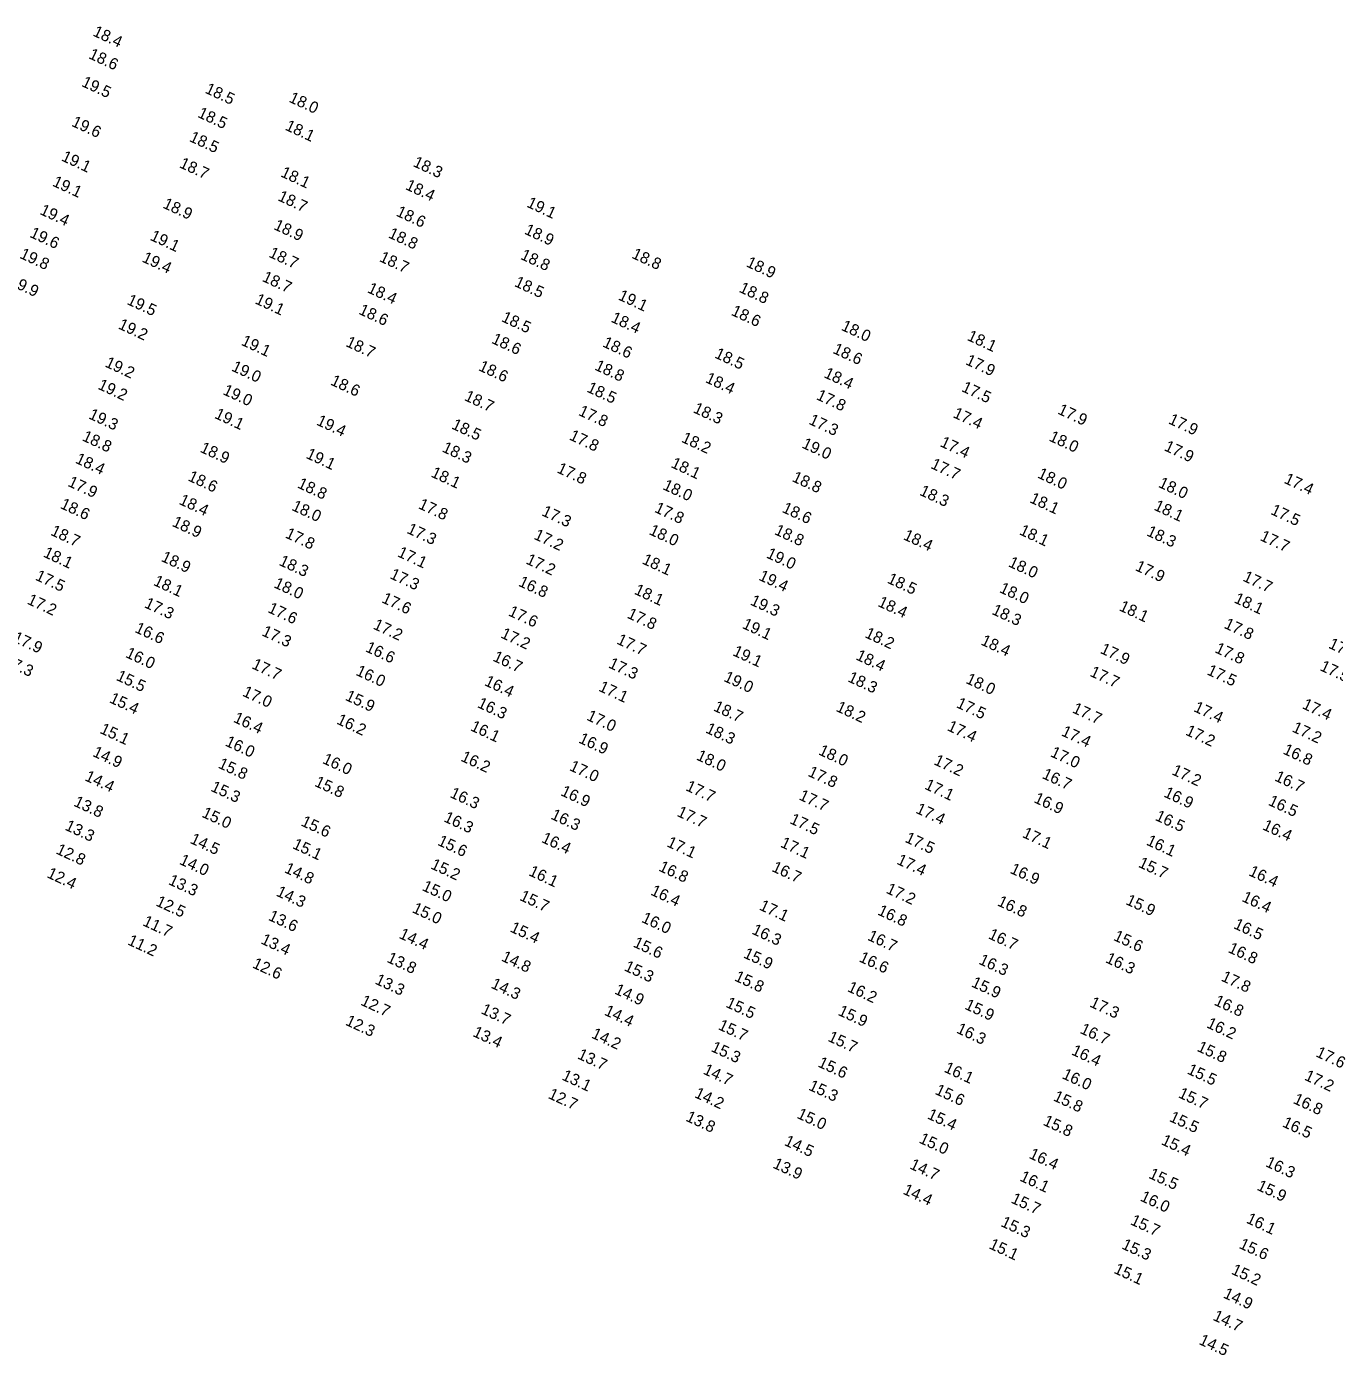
# Model space of a CAD drawing. Extents: x 1023796 to 1112670, y 656573 to 837340.
# Drawn here: x 1062932 to 1063502, y 740925 to 741504 of the extents above; entities that cross this region are included whole.
import ezdxf

# ---------------------------------------------------------------- set-up
doc = ezdxf.new("R2010")
doc.units = 0
doc.layers.add('V-TOPO-SOUN', color=7, linetype='Continuous')

msp = doc.modelspace()

# ---------------------------------------------------------------- texts
at = {"layer": 'V-TOPO-SOUN'}
for s, p in [('18.4 ', (1062960.71, 741500.48)), ('18.6 ', (1062958.9, 741490.6)), ('19.5 ', (1062955.79, 741478.46)), ('18.5 ', (1063009.64, 741475.53)), ('18.0 ', (1063046.21, 741471.61)), ('18.5 ', (1063006.43, 741464.97)), ('19.6 ', (1062951.43, 741461.1)), ('18.1 ', (1063044.58, 741459.4)), ('18.5 ', (1063002.79, 741454.45)), ('19.1 ', (1062947.02, 741445.97)), ('18.7 ', (1062998.45, 741443.03)), ('18.3 ', (1063100.35, 741443.54)), ('18.1 ', (1063042.6, 741439.07)), ('19.1 ', (1062943.09, 741434.99)), ('18.4 ', (1063097.02, 741433.48)), ('18.9 ', (1062991.24, 741425.41)), ('18.7 ', (1063041.38, 741428.63)), ('19.1 ', (1063149.91, 741425.82)), ('19.4 ', (1062937.6, 741422.63)), ('18.6 ', (1063092.96, 741421.93)), ('19.6 ', (1062933.21, 741412.66)), ('18.9 ', (1063039.6, 741416.05)), ('18.8 ', (1063089.55, 741412.45)), ('18.9 ', (1063148.9, 741414.06)), ('19.1 ', (1062985.69, 741411.36)), ('19.8 ', (1062928.84, 741403.51)), ('19.4 ', (1062982.19, 741401.89)), ('18.7 ', (1063037.46, 741403.98)), ('18.7 ', (1063085.66, 741402.08)), ('18.8 ', (1063147.19, 741403.05)), ('18.8 ', (1063195.72, 741403.54)), ('18.9 ', (1063245.61, 741399.8)), ('19.9 ', (1062924.21, 741391.71)), ('18.7 ', (1063034.55, 741393.44)), ('18.5 ', (1063144.53, 741391.23)), ('19.5 ', (1062975.57, 741383.38)), ('19.1 ', (1063031.43, 741383.68)), ('18.4 ', (1063080.44, 741388.52)), ('19.1 ', (1063189.8, 741385.37)), ('18.8 ', (1063242.52, 741388.69)), ('18.6 ', (1063076.66, 741379.12)), ('18.6 ', (1063239.07, 741378.65)), ('19.2 ', (1062971.78, 741372.74)), ('18.5 ', (1063138.9, 741375.89)), ('18.4 ', (1063186.64, 741375.69)), ('18.0 ', (1063287.04, 741372.12)), ('18.6 ', (1063134.57, 741366.43)), ('18.1 ', (1063341.96, 741367.71)), ('19.1 ', (1063025.4, 741365.6)), ('18.7 ', (1063071.01, 741365.05)), ('18.6 ', (1063182.99, 741364.89)), ('18.5 ', (1063231.85, 741360.04)), ('18.6 ', (1063283.39, 741362.06)), ('19.2 ', (1062966.03, 741356.13)), ('19.0 ', (1063021.19, 741354.35)), ('18.6 ', (1063128.9, 741354.51)), ('18.8 ', (1063179.55, 741354.78)), ('17.9 ', (1063341.27, 741357.14)), ('18.4 ', (1063227.82, 741349.33)), ('18.4 ', (1063279.51, 741351.46)), ('19.2 ', (1062962.91, 741346.42)), ('19.0 ', (1063017.4, 741344.07)), ('18.6 ', (1063064.35, 741348.25)), ('18.5 ', (1063176.14, 741345.17)), ('17.5 ', (1063339.54, 741345.39)), ('18.7 ', (1063122.71, 741341.49)), ('17.8 ', (1063276.18, 741341.87)), ('19.3 ', (1062958.88, 741333.53)), ('19.1 ', (1063013.78, 741333.71)), ('17.8 ', (1063172.46, 741334.99)), ('18.3 ', (1063222.5, 741336.17)), ('17.3 ', (1063272.91, 741331.13)), ('17.4 ', (1063335.8, 741334.03)), ('17.9 ', (1063381.45, 741335.59)), ('17.9 ', (1063429.74, 741331.33)), ('19.4 ', (1063058.23, 741330.78)), ('18.5 ', (1063117.17, 741329.1)), ('18.8 ', (1062956.05, 741323.93)), ('17.8 ', (1063168.48, 741324.3)), ('18.2 ', (1063217.37, 741323.3)), ('19.0 ', (1063269.89, 741320.78)), ('17.4 ', (1063330.17, 741321.38)), ('18.0 ', (1063377.67, 741323.82)), ('17.9 ', (1063427.89, 741319.59)), ('18.4 ', (1062953.09, 741314.17)), ('18.9 ', (1063007.45, 741318.95)), ('19.1 ', (1063053.64, 741316.27)), ('18.3 ', (1063113.01, 741319.07)), ('18.1 ', (1063108.16, 741308.14)), ('17.8 ', (1063163.07, 741309.97)), ('18.1 ', (1063212.8, 741312.26)), ('17.7 ', (1063326.07, 741311.86)), ('17.9 ', (1062949.82, 741304.06)), ('18.6 ', (1063002.17, 741306.46)), ('18.8 ', (1063049.93, 741303.36)), ('18.0 ', (1063209.24, 741302.63)), ('18.8 ', (1063265.6, 741306.15)), ('18.0 ', (1063372.65, 741307.7)), ('18.0 ', (1063425.36, 741303.62)), ('17.4 ', (1063480.15, 741305.39)), ('18.4 ', (1062998.3, 741296.19)), ('18.3 ', (1063321.19, 741300.18)), ('18.1 ', (1063369.24, 741296.94)), ('18.6 ', (1062946.49, 741294.42)), ('18.0 ', (1063047.43, 741293.58)), ('17.8 ', (1063102.65, 741294.33)), ('17.3 ', (1063156.44, 741291.26)), ('17.8 ', (1063205.62, 741292.74)), ('18.6 ', (1063261.26, 741292.7)), ('18.1 ', (1063423.4, 741293.69)), ('17.5 ', (1063474.3, 741291.81)), ('18.9 ', (1062995.28, 741286.62)), ('18.7 ', (1062942.29, 741282.73)), ('17.8 ', (1063044.61, 741281.57)), ('17.3 ', (1063097.66, 741283.56)), ('17.2 ', (1063153.04, 741280.98)), ('18.0 ', (1063203.28, 741283.01)), ('18.8 ', (1063257.93, 741283.04)), ('18.4 ', (1063314.12, 741280.81)), ('18.1 ', (1063364.72, 741282.95)), ('18.3 ', (1063420.22, 741282.49)), ('17.7 ', (1063469.66, 741280.42)), ('18.1 ', (1062939.1, 741273.24)), ('17.1 ', (1063093.56, 741273.36)), ('18.9 ', (1062990.49, 741271.34)), ('18.3 ', (1063041.88, 741269.6)), ('17.2 ', (1063149.57, 741270.23)), ('18.1 ', (1063200.24, 741270.24)), ('19.0 ', (1063254.39, 741272.83)), ('18.0 ', (1063359.94, 741268.99)), ('17.9 ', (1063415.25, 741267.31)), ('17.5 ', (1062935.64, 741263.15)), ('17.3 ', (1063090.22, 741263.82)), ('19.4 ', (1063251.07, 741263.11)), ('18.5 ', (1063307.1, 741261.85)), ('17.7 ', (1063462.18, 741262.72)), ('18.1 ', (1062987.14, 741260.87)), ('18.0 ', (1063039.64, 741259.85)), ('16.8 ', (1063146.3, 741260.52)), ('18.1 ', (1063196.79, 741257.02)), ('18.0 ', (1063356, 741257.74)), ('17.2 ', (1062932.07, 741252.7)), ('17.3 ', (1062983.19, 741251.15)), ('17.6 ', (1063086.67, 741253.32)), ('19.3 ', (1063247.36, 741252.33)), ('18.4 ', (1063303.01, 741251.68)), ('18.1 ', (1063408.23, 741249.81)), ('18.1 ', (1063458.35, 741253.25)), ('17.6 ', (1063037.02, 741249.02)), ('17.6 ', (1063141.88, 741247.6)), ('17.8 ', (1063193.7, 741246.56)), ('18.3 ', (1063352.71, 741248.23)), ('16.6 ', (1062979.01, 741240.35)), ('17.3 ', (1063034.39, 741238.91)), ('17.2 ', (1063082.95, 741241.81)), ('19.1 ', (1063243.88, 741242.1)), ('17.8 ', (1063453.99, 741242.15)), ('17.9 ', (1062925.84, 741236.24)), ('17.2 ', (1063138.59, 741237.95)), ('17.7 ', (1063189.15, 741235.29)), ('18.2 ', (1063297.34, 741238.09)), ('18.4 ', (1063347.93, 741234.91)), ('17.7 ', (1063499.53, 741233.47)), ('16.0 ', (1062974.96, 741229.43)), ('16.6 ', (1063079.6, 741231.93)), ('16.7 ', (1063135.15, 741227.85)), ('19.1 ', (1063239.72, 741230.23)), ('18.4 ', (1063293.43, 741228.39)), ('17.9 ', (1063399.97, 741231.22)), ('17.8 ', (1063449.99, 741231.5)), ('17.3 ', (1062921.92, 741226.06)), ('17.7 ', (1063030.04, 741224.54)), ('16.0 ', (1063075.4, 741221.65)), ('17.3 ', (1063185.57, 741224.9)), ('17.7 ', (1063395.46, 741221.23)), ('17.5 ', (1063446.52, 741221.88)), ('17.5 ', (1063495.79, 741223.69)), ('15.5 ', (1062970.9, 741219.44)), ('16.4 ', (1063131.48, 741217.16)), ('19.0 ', (1063235.83, 741219)), ('18.3 ', (1063289.91, 741218.84)), ('18.0 ', (1063341.37, 741218.13)), ('15.4 ', (1062967.92, 741209.69)), ('17.0 ', (1063025.97, 741212.56)), ('15.9 ', (1063070.79, 741210.73)), ('17.1 ', (1063181.27, 741214.74)), ('16.3 ', (1063128.4, 741207.57)), ('18.7 ', (1063231.32, 741206.13)), ('18.2 ', (1063284.8, 741205.92)), ('17.5 ', (1063337.24, 741207.54)), ('17.7 ', (1063387.79, 741205.3)), ('17.4 ', (1063440.74, 741205.82)), ('17.4 ', (1063488.08, 741207.08)), ('16.4 ', (1063022, 741201.18)), ('16.2 ', (1063067.02, 741200.39)), ('17.0 ', (1063176.02, 741202.08)), ('15.1 ', (1062963.78, 741196.33)), ('16.1 ', (1063125.36, 741197.49)), ('16.9 ', (1063172.54, 741192.16)), ('18.3 ', (1063227.93, 741196.53)), ('17.4 ', (1063333.27, 741197.51)), ('17.4 ', (1063383.02, 741195.27)), ('17.2 ', (1063437.19, 741195.57)), ('17.2 ', (1063483.65, 741196.97)), ('14.9 ', (1062960.62, 741186.27)), ('16.0 ', (1063018.43, 741190.83)), ('18.0 ', (1063277.15, 741186.97)), ('17.0 ', (1063378.26, 741186.16)), ('16.8 ', (1063479.67, 741187.34)), ('15.8 ', (1063015.35, 741181.19)), ('16.0 ', (1063060.83, 741183.21)), ('16.2 ', (1063121.16, 741184.21)), ('18.0 ', (1063223.89, 741184.72)), ('17.2 ', (1063327.45, 741182.65)), ('14.4 ', (1062957.22, 741175.68)), ('17.0 ', (1063168.5, 741180.12)), ('17.8 ', (1063272.53, 741177.62)), ('16.7 ', (1063374.65, 741176.65)), ('17.2 ', (1063431.19, 741178.3)), ('16.7 ', (1063476.05, 741175.59)), ('15.3 ', (1063012.13, 741171.11)), ('15.8 ', (1063057.4, 741173.25)), ('16.9 ', (1063164.71, 741169.19)), ('17.7 ', (1063219.22, 741171.36)), ('17.1 ', (1063323.39, 741172)), ('13.8 ', (1062952.37, 741164.59)), ('16.3 ', (1063116.42, 741168.37)), ('17.7 ', (1063268.6, 741167.34)), ('16.9 ', (1063371.06, 741166.12)), ('16.9 ', (1063427.72, 741168.57)), ('16.5 ', (1063473.27, 741164.96)), ('15.0 ', (1063008.25, 741159.77)), ('16.3 ', (1063113.74, 741157.79)), ('16.3 ', (1063160.41, 741158.92)), ('17.7 ', (1063215.43, 741160.14)), ('17.4 ', (1063319.54, 741161.51)), ('16.5 ', (1063423.96, 741158.37)), ('13.3 ', (1062948.55, 741154.14)), ('15.6 ', (1063051.47, 741155.98)), ('17.5 ', (1063264.61, 741156.99)), ('16.4 ', (1063470.75, 741154.3)), ('14.5 ', (1063003.12, 741148.36)), ('15.1 ', (1063047.77, 741146.08)), ('15.6 ', (1063111.04, 741147.51)), ('16.4 ', (1063156.32, 741148.77)), ('17.1 ', (1063210.99, 741146.89)), ('17.1 ', (1063260.54, 741146.7)), ('17.5 ', (1063314.86, 741148.83)), ('17.1 ', (1063366.02, 741150.94)), ('16.1 ', (1063420.1, 741147.6)), ('12.8 ', (1062944.64, 741143.77)), ('14.0 ', (1062998.46, 741139.2)), ('14.8 ', (1063044.26, 741135.56)), ('15.2 ', (1063108.03, 741137.25)), ('16.1 ', (1063150.77, 741134.28)), ('16.8 ', (1063207.47, 741136.27)), ('16.7 ', (1063256.78, 741136.09)), ('17.4 ', (1063311.27, 741139.25)), ('16.9 ', (1063360.67, 741135.29)), ('15.7 ', (1063416.61, 741137.94)), ('16.4 ', (1063464.75, 741134.26)), ('12.4 ', (1062940.7, 741133.39)), ('13.3 ', (1062993.66, 741130.39)), ('14.3 ', (1063040.68, 741125.37)), ('15.0 ', (1063104.29, 741127.76)), ('15.7 ', (1063146.81, 741123.48)), ('16.4 ', (1063203.94, 741125.81)), ('17.2 ', (1063306.6, 741126.61)), ('16.4 ', (1063461.73, 741123.02)), ('12.5 ', (1062988.19, 741121.08)), ('15.0 ', (1063099.97, 741118.13)), ('17.1 ', (1063251.31, 741119.3)), ('16.8 ', (1063302.92, 741117.14)), ('16.8 ', (1063355.13, 741121.12)), ('15.9 ', (1063411.13, 741121.67)), ('11.7 ', (1062982.46, 741112.45)), ('13.6 ', (1063037.23, 741114.8)), ('16.0 ', (1063199.96, 741113.92)), ('16.5 ', (1063458.15, 741111.19)), ('14.4 ', (1063094.24, 741106.93)), ('15.4 ', (1063142.65, 741109.73)), ('16.3 ', (1063248.09, 741108.79)), ('16.7 ', (1063298.53, 741106.12)), ('16.7 ', (1063351.17, 741106.77)), ('15.6 ', (1063405.76, 741106.03)), ('11.2 ', (1062975.87, 741104.11)), ('13.4 ', (1063033.98, 741104.54)), ('15.6 ', (1063196.32, 741103.15)), ('16.8 ', (1063455.77, 741100.74)), ('12.6 ', (1063030.27, 741094.05)), ('13.8 ', (1063088.93, 741096.49)), ('14.8 ', (1063138.85, 741097.03)), ('15.9 ', (1063244.38, 741098.41)), ('16.6 ', (1063294.82, 741096.7)), ('16.3 ', (1063347.03, 741095.66)), ('16.3 ', (1063402.31, 741096.32)), ('15.3 ', (1063192.41, 741092.77)), ('15.8 ', (1063240.49, 741088.37)), ('17.8 ', (1063452.73, 741088.31)), ('13.3 ', (1063083.77, 741086.99)), ('14.3 ', (1063134.33, 741085.22)), ('14.9 ', (1063188.19, 741082.68)), ('16.2 ', (1063289.75, 741083.73)), ('15.9 ', (1063343.76, 741085.78)), ('12.7 ', (1063077.5, 741077.8)), ('15.5 ', (1063236.72, 741076.88)), ('15.9 ', (1063340.89, 741076.02)), ('17.3 ', (1063395.43, 741077.01)), ('16.8 ', (1063449.66, 741077.79)), ('13.7 ', (1063130, 741074.04)), ('14.4 ', (1063183.73, 741073.43)), ('15.9 ', (1063285.65, 741073.36)), ('12.3 ', (1063070.87, 741069.06)), ('15.7 ', (1063233.39, 741067.13)), ('16.3 ', (1063337.29, 741065.61)), ('16.7 ', (1063391.19, 741065.47)), ('16.2 ', (1063446.36, 741067.95)), ('13.4 ', (1063126.37, 741064.14)), ('14.2 ', (1063178.14, 741063.45)), ('15.7 ', (1063281.21, 741062.04)), ('13.7 ', (1063172.05, 741054.39)), ('15.3 ', (1063230.28, 741057.58)), ('16.4 ', (1063387.43, 741056.13)), ('15.8 ', (1063442.22, 741057.67)), ('17.6 ', (1063494.01, 741055.27)), ('14.7 ', (1063226.82, 741047.74)), ('15.6 ', (1063276.88, 741050.85)), ('16.1 ', (1063331.9, 741048.58)), ('15.5 ', (1063437.89, 741047.79)), ('13.1 ', (1063165.22, 741045.19)), ('16.0 ', (1063383.34, 741045.75)), ('17.2 ', (1063489.03, 741045.1)), ('12.7 ', (1063159.25, 741037.1)), ('14.2 ', (1063223.07, 741037.49)), ('15.3 ', (1063272.8, 741040.75)), ('15.6 ', (1063327.97, 741038.9)), ('15.8 ', (1063379.5, 741036.09)), ('15.7 ', (1063434.02, 741037.44)), ('16.8 ', (1063484.12, 741034.91)), ('13.8 ', (1063219.25, 741027.22)), ('15.0 ', (1063267.74, 741028.44)), ('15.4 ', (1063324.57, 741028.22)), ('15.8 ', (1063375.08, 741025.42)), ('15.5 ', (1063430.12, 741027.07)), ('16.5 ', (1063479.4, 741024.7)), ('14.5 ', (1063262.2, 741016.62)), ('15.0 ', (1063320.99, 741017.67)), ('15.4 ', (1063426.6, 741016.94)), ('13.9 ', (1063257.22, 741006.75)), ('14.7 ', (1063316.9, 741006.4)), ('16.4 ', (1063368.91, 741010.98)), ('16.3 ', (1063472.08, 741007.37)), ('16.1 ', (1063364.92, 741001.11)), ('15.5 ', (1063421.13, 741002.29)), ('14.4 ', (1063313.95, 740995.39)), ('15.9 ', (1063468.29, 740997.11)), ('15.7 ', (1063361.09, 740991.52)), ('16.0 ', (1063417.42, 740992.38)), ('15.3 ', (1063356.63, 740981.27)), ('15.7 ', (1063413.14, 740982.05)), ('16.1 ', (1063463.66, 740982.76)), ('15.6 ', (1063460.53, 740971.7)), ('15.1 ', (1063351.48, 740971.57)), ('15.3 ', (1063409.34, 740971.51)), ('15.1 ', (1063405.92, 740960.85)), ('15.2 ', (1063457.15, 740960.47)), ('14.9 ', (1063453.61, 740950.12)), ('14.7 ', (1063449.12, 740940.37)), ('14.5 ', (1063443.03, 740929.83))]:
    msp.add_text(s, height=5, rotation=335, dxfattribs=at).set_placement(p)

doc.saveas('drawing.dxf')
